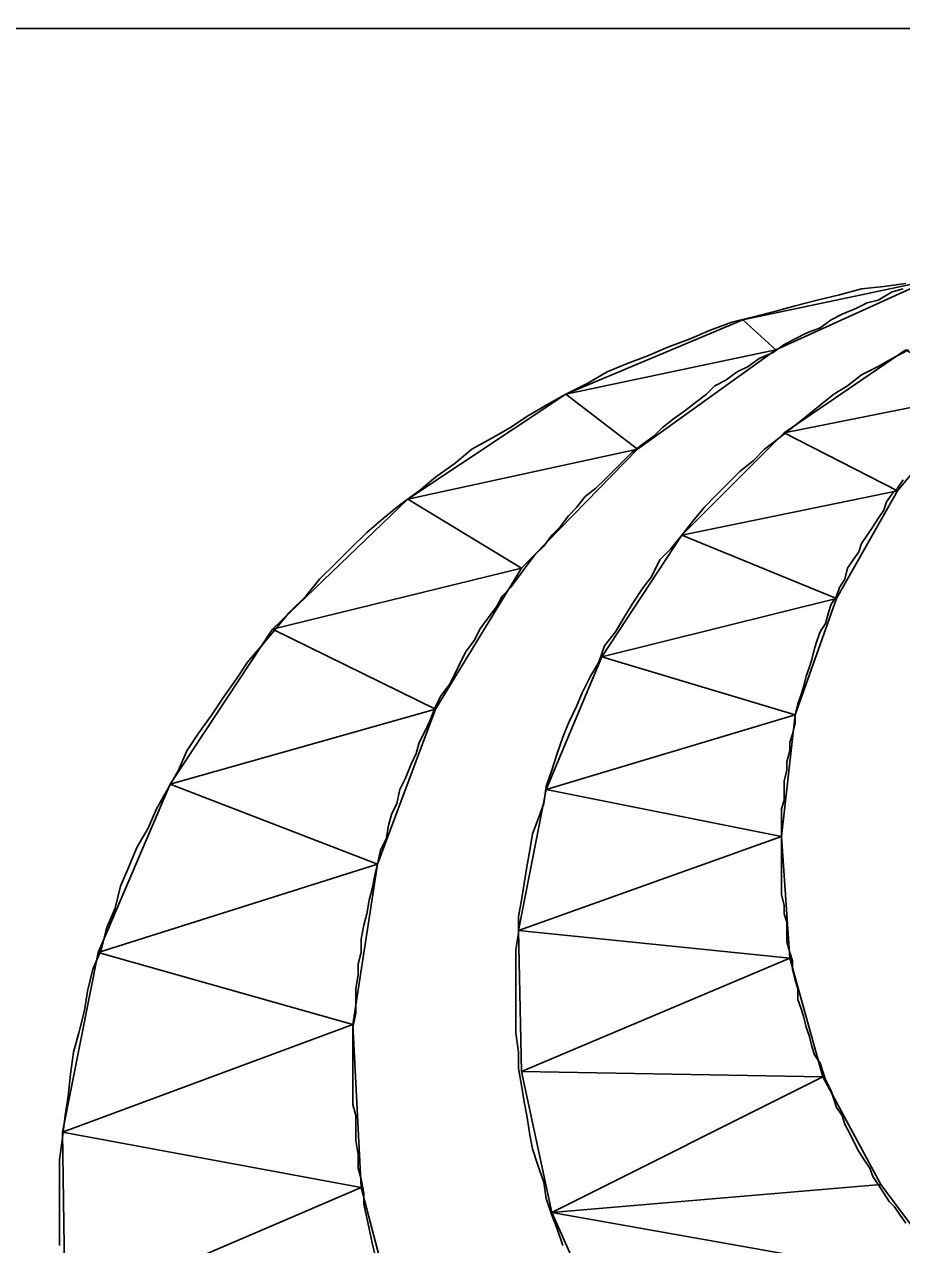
# Model space of a CAD drawing. Extents: x -495905 to -478420, y -1113297 to -1107716.
# Drawn here: x -494432.84 to -494429.694, y -1110240.57 to -1110236.193 of the extents above; entities that cross this region are included whole.
import ezdxf

# ---------------------------------------------------------------- set-up
doc = ezdxf.new("R2010")
doc.units = 0
doc.layers.add('legenda', color=7, linetype='Continuous')

msp = doc.modelspace()

# ---------------------------------------------------------------- linework, layer by layer
at = {"layer": 'legenda'}
msp.add_line((-494545.9519, -1110236.2339), (-494365.8491, -1110236.1933), dxfattribs=at)
for points in [[(-494429.5995, -1110237.1128), (-494430.2635, -1110237.2526), (-494430.1453, -1110237.3606)], [(-494429.5995, -1110237.1128), (-494430.2635, -1110237.2526), (-494430.1453, -1110237.3606)], [(-494430.2635, -1110237.2526), (-494430.8981, -1110237.5198), (-494430.1453, -1110237.3606)], [(-494430.2635, -1110237.2526), (-494430.8981, -1110237.5198), (-494430.1453, -1110237.3606)], [(-494430.1453, -1110237.3606), (-494430.8981, -1110237.5198), (-494430.6409, -1110237.7176)], [(-494430.1453, -1110237.3606), (-494430.8981, -1110237.5198), (-494430.6409, -1110237.7176)], [(-494429.6791, -1110237.3606), (-494430.1147, -1110237.6584), (-494429.4211, -1110237.5198)], [(-494429.6791, -1110237.3606), (-494430.1147, -1110237.6584), (-494429.4211, -1110237.5198)], [(-494430.8981, -1110237.5198), (-494431.4641, -1110237.8962), (-494430.6409, -1110237.7176)], [(-494430.8981, -1110237.5198), (-494431.4641, -1110237.8962), (-494430.6409, -1110237.7176)], [(-494429.4211, -1110237.5198), (-494430.1147, -1110237.6584), (-494429.7087, -1110237.8666)], [(-494429.4211, -1110237.5198), (-494430.1147, -1110237.6584), (-494429.7087, -1110237.8666)], [(-494430.1147, -1110237.6584), (-494430.4819, -1110238.0256), (-494429.7087, -1110237.8666)], [(-494430.1147, -1110237.6584), (-494430.4819, -1110238.0256), (-494429.7087, -1110237.8666)], [(-494430.6409, -1110237.7176), (-494431.4641, -1110237.8962), (-494431.0571, -1110238.144)], [(-494430.6409, -1110237.7176), (-494431.4641, -1110237.8962), (-494431.0571, -1110238.144)], [(-494431.4641, -1110237.8962), (-494431.9497, -1110238.3622), (-494431.0571, -1110238.144)], [(-494431.4641, -1110237.8962), (-494431.9497, -1110238.3622), (-494431.0571, -1110238.144)], [(-494429.7087, -1110237.8666), (-494430.4819, -1110238.0256), (-494429.9269, -1110238.2532)], [(-494429.7087, -1110237.8666), (-494430.4819, -1110238.0256), (-494429.9269, -1110238.2532)], [(-494430.4819, -1110238.0256), (-494430.7695, -1110238.4622), (-494429.9269, -1110238.2532)], [(-494430.4819, -1110238.0256), (-494430.7695, -1110238.4622), (-494429.9269, -1110238.2532)], [(-494431.0571, -1110238.144), (-494431.9497, -1110238.3622), (-494431.3651, -1110238.65)], [(-494431.0571, -1110238.144), (-494431.9497, -1110238.3622), (-494431.3651, -1110238.65)], [(-494429.9269, -1110238.2532), (-494430.7695, -1110238.4622), (-494430.0759, -1110238.6704)], [(-494429.9269, -1110238.2532), (-494430.7695, -1110238.4622), (-494430.0759, -1110238.6704)], [(-494431.9497, -1110238.3622), (-494432.3169, -1110238.9182), (-494431.3651, -1110238.65)], [(-494431.9497, -1110238.3622), (-494432.3169, -1110238.9182), (-494431.3651, -1110238.65)], [(-494430.7695, -1110238.4622), (-494430.9685, -1110238.9376), (-494430.0759, -1110238.6704)], [(-494430.7695, -1110238.4622), (-494430.9685, -1110238.9376), (-494430.0759, -1110238.6704)], [(-494431.3651, -1110238.65), (-494432.3169, -1110238.9182), (-494431.5733, -1110239.2058)], [(-494431.3651, -1110238.65), (-494432.3169, -1110238.9182), (-494431.5733, -1110239.2058)], [(-494430.0759, -1110238.6704), (-494430.9685, -1110238.9376), (-494430.1249, -1110239.1068)], [(-494430.0759, -1110238.6704), (-494430.9685, -1110238.9376), (-494430.1249, -1110239.1068)], [(-494432.3169, -1110238.9182), (-494432.5749, -1110239.523), (-494431.5733, -1110239.2058)], [(-494432.3169, -1110238.9182), (-494432.5749, -1110239.523), (-494431.5733, -1110239.2058)], [(-494430.9685, -1110238.9376), (-494431.0673, -1110239.4434), (-494430.1249, -1110239.1068)], [(-494430.9685, -1110238.9376), (-494431.0673, -1110239.4434), (-494430.1249, -1110239.1068)], [(-494430.1249, -1110239.1068), (-494431.0673, -1110239.4434), (-494430.0953, -1110239.5424)], [(-494430.1249, -1110239.1068), (-494431.0673, -1110239.4434), (-494430.0953, -1110239.5424)], [(-494431.5733, -1110239.2058), (-494432.5749, -1110239.523), (-494431.6621, -1110239.7812)], [(-494431.5733, -1110239.2058), (-494432.5749, -1110239.523), (-494431.6621, -1110239.7812)], [(-494431.0673, -1110239.4434), (-494431.0571, -1110239.9494), (-494430.0953, -1110239.5424)], [(-494431.0673, -1110239.4434), (-494431.0571, -1110239.9494), (-494430.0953, -1110239.5424)], [(-494432.5749, -1110239.523), (-494432.7035, -1110240.1676), (-494431.6621, -1110239.7812)], [(-494432.5749, -1110239.523), (-494432.7035, -1110240.1676), (-494431.6621, -1110239.7812)], [(-494430.0953, -1110239.5424), (-494431.0571, -1110239.9494), (-494429.9759, -1110239.9688)], [(-494430.0953, -1110239.5424), (-494431.0571, -1110239.9494), (-494429.9759, -1110239.9688)], [(-494431.6621, -1110239.7812), (-494432.7035, -1110240.1676), (-494431.6325, -1110240.3656)], [(-494431.6621, -1110239.7812), (-494432.7035, -1110240.1676), (-494431.6325, -1110240.3656)], [(-494431.0571, -1110239.9494), (-494430.9481, -1110240.4554), (-494429.9759, -1110239.9688)], [(-494431.0571, -1110239.9494), (-494430.9481, -1110240.4554), (-494429.9759, -1110239.9688)], [(-494429.9759, -1110239.9688), (-494430.9481, -1110240.4554), (-494429.7679, -1110240.3554)], [(-494429.9759, -1110239.9688), (-494430.9481, -1110240.4554), (-494429.7679, -1110240.3554)], [(-494432.7035, -1110240.1676), (-494432.6933, -1110240.8216), (-494431.6325, -1110240.3656)], [(-494432.7035, -1110240.1676), (-494432.6933, -1110240.8216), (-494431.6325, -1110240.3656)], [(-494429.7679, -1110240.3554), (-494430.9481, -1110240.4554), (-494429.5007, -1110240.7124)], [(-494429.7679, -1110240.3554), (-494430.9481, -1110240.4554), (-494429.5007, -1110240.7124)], [(-494431.6325, -1110240.3656), (-494432.6933, -1110240.8216), (-494431.4835, -1110240.9306)], [(-494431.6325, -1110240.3656), (-494432.6933, -1110240.8216), (-494431.4835, -1110240.9306)], [(-494430.9481, -1110240.4554), (-494430.7399, -1110240.9214), (-494429.5007, -1110240.7124)], [(-494430.9481, -1110240.4554), (-494430.7399, -1110240.9214), (-494429.5007, -1110240.7124)]]:
    msp.add_lwpolyline(points, close=True, dxfattribs=at)
for points in [[(-494429.6791, -1110237.123), (-494429.7577, -1110237.1332), (-494429.8373, -1110237.1424), (-494429.9167, -1110237.1628), (-494429.9963, -1110237.1822), (-494430.0759, -1110237.2026), (-494430.1453, -1110237.222), (-494430.2249, -1110237.2424), (-494430.3033, -1110237.2616), (-494430.3829, -1110237.2912), (-494430.4523, -1110237.3218), (-494430.5319, -1110237.3514), (-494430.6013, -1110237.381), (-494430.6807, -1110237.4106), (-494430.7501, -1110237.4402), (-494430.8195, -1110237.48), (-494430.8981, -1110237.5198), (-494430.9685, -1110237.5596), (-494431.0377, -1110237.5994), (-494431.0969, -1110237.6392), (-494431.1663, -1110237.6788), (-494431.2357, -1110237.7176), (-494431.2949, -1110237.7676), (-494431.3651, -1110237.8176), (-494431.4243, -1110237.8666), (-494431.4937, -1110237.9166), (-494431.5529, -1110237.9656), (-494431.6121, -1110238.0154), (-494431.6721, -1110238.0746), (-494431.7221, -1110238.1246), (-494431.7813, -1110238.1838), (-494431.8303, -1110238.244), (-494431.8905, -1110238.3032), (-494431.9395, -1110238.3622), (-494431.9895, -1110238.4224), (-494432.0393, -1110238.4816), (-494432.0791, -1110238.5408), (-494432.1281, -1110238.6102), (-494432.1679, -1110238.6704), (-494432.2179, -1110238.7396), (-494432.2567, -1110238.7988), (-494432.2873, -1110238.8682), (-494432.3261, -1110238.9376), (-494432.3657, -1110239.007), (-494432.3965, -1110239.0762), (-494432.4361, -1110239.1456), (-494432.4657, -1110239.215), (-494432.4953, -1110239.2844), (-494432.5147, -1110239.364), (-494432.5443, -1110239.4332), (-494432.5647, -1110239.5128), (-494432.5943, -1110239.5822), (-494432.6137, -1110239.6618), (-494432.6239, -1110239.7312), (-494432.6443, -1110239.8106), (-494432.6637, -1110239.88), (-494432.6739, -1110239.9596), (-494432.6831, -1110240.0382), (-494432.6933, -1110240.1076), (-494432.7035, -1110240.187), (-494432.7137, -1110240.2666), (-494432.7137, -1110240.3462), (-494432.7137, -1110240.4156), (-494432.7137, -1110240.494), (-494432.7137, -1110240.5736)], [(-494429.6791, -1110237.123), (-494429.7577, -1110237.1332), (-494429.8373, -1110237.1424), (-494429.9167, -1110237.1628), (-494429.9963, -1110237.1822), (-494430.0759, -1110237.2026), (-494430.1453, -1110237.222), (-494430.2249, -1110237.2424), (-494430.3033, -1110237.2616), (-494430.3829, -1110237.2912), (-494430.4523, -1110237.3218), (-494430.5319, -1110237.3514), (-494430.6013, -1110237.381), (-494430.6807, -1110237.4106), (-494430.7501, -1110237.4402), (-494430.8195, -1110237.48), (-494430.8981, -1110237.5198), (-494430.9685, -1110237.5596), (-494431.0377, -1110237.5994), (-494431.0969, -1110237.6392), (-494431.1663, -1110237.6788), (-494431.2357, -1110237.7176), (-494431.2949, -1110237.7676), (-494431.3651, -1110237.8176), (-494431.4243, -1110237.8666), (-494431.4937, -1110237.9166), (-494431.5529, -1110237.9656), (-494431.6121, -1110238.0154), (-494431.6721, -1110238.0746), (-494431.7221, -1110238.1246), (-494431.7813, -1110238.1838), (-494431.8303, -1110238.244), (-494431.8905, -1110238.3032), (-494431.9395, -1110238.3622), (-494431.9895, -1110238.4224), (-494432.0393, -1110238.4816), (-494432.0791, -1110238.5408), (-494432.1281, -1110238.6102), (-494432.1679, -1110238.6704), (-494432.2179, -1110238.7396), (-494432.2567, -1110238.7988), (-494432.2873, -1110238.8682), (-494432.3261, -1110238.9376), (-494432.3657, -1110239.007), (-494432.3965, -1110239.0762), (-494432.4361, -1110239.1456), (-494432.4657, -1110239.215), (-494432.4953, -1110239.2844), (-494432.5147, -1110239.364), (-494432.5443, -1110239.4332), (-494432.5647, -1110239.5128), (-494432.5943, -1110239.5822), (-494432.6137, -1110239.6618), (-494432.6239, -1110239.7312), (-494432.6443, -1110239.8106), (-494432.6637, -1110239.88), (-494432.6739, -1110239.9596), (-494432.6831, -1110240.0382), (-494432.6933, -1110240.1076), (-494432.7035, -1110240.187), (-494432.7137, -1110240.2666), (-494432.7137, -1110240.3462), (-494432.7137, -1110240.4156), (-494432.7137, -1110240.494), (-494432.7137, -1110240.5736)], [(-494429.6883, -1110237.1424), (-494429.7281, -1110237.1526), (-494429.7781, -1110237.1822), (-494429.8179, -1110237.1924), (-494429.8577, -1110237.2128), (-494429.9065, -1110237.2322), (-494429.9463, -1110237.2526), (-494429.9861, -1110237.282), (-494430.0361, -1110237.3014), (-494430.0759, -1110237.3218), (-494430.1147, -1110237.3412), (-494430.1545, -1110237.3708), (-494430.2045, -1110237.3912), (-494430.2441, -1110237.4208), (-494430.2839, -1110237.4402), (-494430.3237, -1110237.4698), (-494430.3635, -1110237.4902), (-494430.3931, -1110237.5198), (-494430.4329, -1110237.5494), (-494430.4717, -1110237.579), (-494430.5115, -1110237.6084), (-494430.5513, -1110237.6392), (-494430.5809, -1110237.6686), (-494430.6205, -1110237.6982), (-494430.6603, -1110237.7278), (-494430.6899, -1110237.7574), (-494430.7205, -1110237.787), (-494430.7593, -1110237.8268), (-494430.7899, -1110237.8564), (-494430.8287, -1110237.887), (-494430.8593, -1110237.9258), (-494430.8889, -1110237.9564), (-494430.9185, -1110237.996), (-494430.9481, -1110238.0256), (-494430.9775, -1110238.0654), (-494431.0081, -1110238.095), (-494431.0377, -1110238.1348), (-494431.0673, -1110238.1746), (-494431.0969, -1110238.2134), (-494431.1265, -1110238.244), (-494431.1469, -1110238.2828), (-494431.1765, -1110238.3224), (-494431.2061, -1110238.3622), (-494431.2255, -1110238.402), (-494431.2551, -1110238.4418), (-494431.2755, -1110238.4816), (-494431.2949, -1110238.5214), (-494431.3153, -1110238.5612), (-494431.3447, -1110238.601), (-494431.3651, -1110238.6398), (-494431.3845, -1110238.6896), (-494431.4039, -1110238.7294), (-494431.4243, -1110238.7692), (-494431.4345, -1110238.809), (-494431.4539, -1110238.8488), (-494431.4733, -1110238.8978), (-494431.4937, -1110238.9376), (-494431.5039, -1110238.9876), (-494431.5233, -1110239.0274), (-494431.5335, -1110239.0672), (-494431.5427, -1110239.116), (-494431.5631, -1110239.1558), (-494431.5733, -1110239.2058), (-494431.5825, -1110239.2456), (-494431.5927, -1110239.2946), (-494431.6029, -1110239.3344), (-494431.6121, -1110239.3844), (-494431.6223, -1110239.424), (-494431.6325, -1110239.473), (-494431.6325, -1110239.523), (-494431.6427, -1110239.5628), (-494431.6427, -1110239.6026), (-494431.6517, -1110239.6516), (-494431.6517, -1110239.7016), (-494431.6517, -1110239.7414), (-494431.6621, -1110239.7902), (-494431.6621, -1110239.8402), (-494431.6621, -1110239.88), (-494431.6621, -1110239.929), (-494431.6621, -1110239.9688), (-494431.6621, -1110240.0188), (-494431.6621, -1110240.0678), (-494431.6517, -1110240.1076), (-494431.6517, -1110240.1574), (-494431.6517, -1110240.1972), (-494431.6427, -1110240.2472), (-494431.6427, -1110240.2962), (-494431.6325, -1110240.336), (-494431.6223, -1110240.386), (-494431.6223, -1110240.4248), (-494431.6121, -1110240.4748), (-494431.6029, -1110240.5144), (-494431.5927, -1110240.5644), (-494431.5825, -1110240.6042)], [(-494429.6883, -1110237.1424), (-494429.7281, -1110237.1526), (-494429.7781, -1110237.1822), (-494429.8179, -1110237.1924), (-494429.8577, -1110237.2128), (-494429.9065, -1110237.2322), (-494429.9463, -1110237.2526), (-494429.9861, -1110237.282), (-494430.0361, -1110237.3014), (-494430.0759, -1110237.3218), (-494430.1147, -1110237.3412), (-494430.1545, -1110237.3708), (-494430.2045, -1110237.3912), (-494430.2441, -1110237.4208), (-494430.2839, -1110237.4402), (-494430.3237, -1110237.4698), (-494430.3635, -1110237.4902), (-494430.3931, -1110237.5198), (-494430.4329, -1110237.5494), (-494430.4717, -1110237.579), (-494430.5115, -1110237.6084), (-494430.5513, -1110237.6392), (-494430.5809, -1110237.6686), (-494430.6205, -1110237.6982), (-494430.6603, -1110237.7278), (-494430.6899, -1110237.7574), (-494430.7205, -1110237.787), (-494430.7593, -1110237.8268), (-494430.7899, -1110237.8564), (-494430.8287, -1110237.887), (-494430.8593, -1110237.9258), (-494430.8889, -1110237.9564), (-494430.9185, -1110237.996), (-494430.9481, -1110238.0256), (-494430.9775, -1110238.0654), (-494431.0081, -1110238.095), (-494431.0377, -1110238.1348), (-494431.0673, -1110238.1746), (-494431.0969, -1110238.2134), (-494431.1265, -1110238.244), (-494431.1469, -1110238.2828), (-494431.1765, -1110238.3224), (-494431.2061, -1110238.3622), (-494431.2255, -1110238.402), (-494431.2551, -1110238.4418), (-494431.2755, -1110238.4816), (-494431.2949, -1110238.5214), (-494431.3153, -1110238.5612), (-494431.3447, -1110238.601), (-494431.3651, -1110238.6398), (-494431.3845, -1110238.6896), (-494431.4039, -1110238.7294), (-494431.4243, -1110238.7692), (-494431.4345, -1110238.809), (-494431.4539, -1110238.8488), (-494431.4733, -1110238.8978), (-494431.4937, -1110238.9376), (-494431.5039, -1110238.9876), (-494431.5233, -1110239.0274), (-494431.5335, -1110239.0672), (-494431.5427, -1110239.116), (-494431.5631, -1110239.1558), (-494431.5733, -1110239.2058), (-494431.5825, -1110239.2456), (-494431.5927, -1110239.2946), (-494431.6029, -1110239.3344), (-494431.6121, -1110239.3844), (-494431.6223, -1110239.424), (-494431.6325, -1110239.473), (-494431.6325, -1110239.523), (-494431.6427, -1110239.5628), (-494431.6427, -1110239.6026), (-494431.6517, -1110239.6516), (-494431.6517, -1110239.7016), (-494431.6517, -1110239.7414), (-494431.6621, -1110239.7902), (-494431.6621, -1110239.8402), (-494431.6621, -1110239.88), (-494431.6621, -1110239.929), (-494431.6621, -1110239.9688), (-494431.6621, -1110240.0188), (-494431.6621, -1110240.0678), (-494431.6517, -1110240.1076), (-494431.6517, -1110240.1574), (-494431.6517, -1110240.1972), (-494431.6427, -1110240.2472), (-494431.6427, -1110240.2962), (-494431.6325, -1110240.336), (-494431.6223, -1110240.386), (-494431.6223, -1110240.4248), (-494431.6121, -1110240.4748), (-494431.6029, -1110240.5144), (-494431.5927, -1110240.5644), (-494431.5825, -1110240.6042)], [(-494429.6689, -1110237.3606), (-494429.7281, -1110237.3912), (-494429.7781, -1110237.4208), (-494429.8373, -1110237.4504), (-494429.8873, -1110237.4902), (-494429.9371, -1110237.5198), (-494429.9861, -1110237.5596), (-494430.0361, -1110237.5994), (-494430.0851, -1110237.6392), (-494430.1351, -1110237.6788), (-494430.1851, -1110237.7176), (-494430.2249, -1110237.7574), (-494430.2737, -1110237.7972), (-494430.3135, -1110237.837), (-494430.3635, -1110237.887), (-494430.4023, -1110237.9258), (-494430.4421, -1110237.9756), (-494430.4819, -1110238.0256), (-494430.5217, -1110238.0746), (-494430.5615, -1110238.1144), (-494430.5909, -1110238.1746), (-494430.6205, -1110238.2134), (-494430.6603, -1110238.2736), (-494430.6899, -1110238.3224), (-494430.7205, -1110238.3724), (-494430.7593, -1110238.4224), (-494430.7797, -1110238.4816), (-494430.8093, -1110238.5316), (-494430.8389, -1110238.5908), (-494430.8593, -1110238.6398), (-494430.8889, -1110238.7), (-494430.9083, -1110238.7498), (-494430.9287, -1110238.809), (-494430.9481, -1110238.8682), (-494430.9685, -1110238.9274), (-494430.9775, -1110238.9876), (-494430.9979, -1110239.0468), (-494431.0173, -1110239.0966), (-494431.0275, -1110239.1558), (-494431.0377, -1110239.215), (-494431.0469, -1110239.2752), (-494431.0571, -1110239.3344), (-494431.0673, -1110239.3936), (-494431.0673, -1110239.4536), (-494431.0775, -1110239.5128), (-494431.0775, -1110239.572), (-494431.0775, -1110239.6322), (-494431.0775, -1110239.6914), (-494431.0775, -1110239.7504), (-494431.0775, -1110239.8106), (-494431.0673, -1110239.88), (-494431.0673, -1110239.9392), (-494431.0571, -1110239.9984), (-494431.0469, -1110240.0586), (-494431.0377, -1110240.1076), (-494431.0275, -1110240.1768), (-494431.0173, -1110240.2268), (-494430.9979, -1110240.286), (-494430.9775, -1110240.3462), (-494430.9685, -1110240.4054), (-494430.9481, -1110240.4644), (-494430.9287, -1110240.5144), (-494430.9083, -1110240.5736)], [(-494429.6689, -1110237.3606), (-494429.7281, -1110237.3912), (-494429.7781, -1110237.4208), (-494429.8373, -1110237.4504), (-494429.8873, -1110237.4902), (-494429.9371, -1110237.5198), (-494429.9861, -1110237.5596), (-494430.0361, -1110237.5994), (-494430.0851, -1110237.6392), (-494430.1351, -1110237.6788), (-494430.1851, -1110237.7176), (-494430.2249, -1110237.7574), (-494430.2737, -1110237.7972), (-494430.3135, -1110237.837), (-494430.3635, -1110237.887), (-494430.4023, -1110237.9258), (-494430.4421, -1110237.9756), (-494430.4819, -1110238.0256), (-494430.5217, -1110238.0746), (-494430.5615, -1110238.1144), (-494430.5909, -1110238.1746), (-494430.6205, -1110238.2134), (-494430.6603, -1110238.2736), (-494430.6899, -1110238.3224), (-494430.7205, -1110238.3724), (-494430.7593, -1110238.4224), (-494430.7797, -1110238.4816), (-494430.8093, -1110238.5316), (-494430.8389, -1110238.5908), (-494430.8593, -1110238.6398), (-494430.8889, -1110238.7), (-494430.9083, -1110238.7498), (-494430.9287, -1110238.809), (-494430.9481, -1110238.8682), (-494430.9685, -1110238.9274), (-494430.9775, -1110238.9876), (-494430.9979, -1110239.0468), (-494431.0173, -1110239.0966), (-494431.0275, -1110239.1558), (-494431.0377, -1110239.215), (-494431.0469, -1110239.2752), (-494431.0571, -1110239.3344), (-494431.0673, -1110239.3936), (-494431.0673, -1110239.4536), (-494431.0775, -1110239.5128), (-494431.0775, -1110239.572), (-494431.0775, -1110239.6322), (-494431.0775, -1110239.6914), (-494431.0775, -1110239.7504), (-494431.0775, -1110239.8106), (-494431.0673, -1110239.88), (-494431.0673, -1110239.9392), (-494431.0571, -1110239.9984), (-494431.0469, -1110240.0586), (-494431.0377, -1110240.1076), (-494431.0275, -1110240.1768), (-494431.0173, -1110240.2268), (-494430.9979, -1110240.286), (-494430.9775, -1110240.3462), (-494430.9685, -1110240.4054), (-494430.9481, -1110240.4644), (-494430.9287, -1110240.5144), (-494430.9083, -1110240.5736)], [(-494429.6883, -1110237.8268), (-494429.7087, -1110237.8564), (-494429.7281, -1110237.8768), (-494429.7485, -1110237.9064), (-494429.7577, -1110237.936), (-494429.7781, -1110237.9656), (-494429.7975, -1110237.996), (-494429.8179, -1110238.0256), (-494429.8373, -1110238.0552), (-494429.8475, -1110238.0848), (-494429.8679, -1110238.1144), (-494429.8873, -1110238.144), (-494429.8973, -1110238.1838), (-494429.9167, -1110238.2134), (-494429.9269, -1110238.244), (-494429.9463, -1110238.2736), (-494429.9565, -1110238.3032), (-494429.9667, -1110238.3428), (-494429.9861, -1110238.3724), (-494429.9963, -1110238.402), (-494430.0065, -1110238.4316), (-494430.0157, -1110238.4714), (-494430.0259, -1110238.501), (-494430.0361, -1110238.5316), (-494430.0453, -1110238.5704), (-494430.0555, -1110238.601), (-494430.0657, -1110238.6306), (-494430.0759, -1110238.6704), (-494430.0759, -1110238.7), (-494430.0851, -1110238.7396), (-494430.0953, -1110238.7692), (-494430.0953, -1110238.7988), (-494430.1055, -1110238.8386), (-494430.1055, -1110238.8682), (-494430.1147, -1110238.908), (-494430.1147, -1110238.9376), (-494430.1147, -1110238.9774), (-494430.1249, -1110239.007), (-494430.1249, -1110239.0468), (-494430.1249, -1110239.0762), (-494430.1249, -1110239.1068), (-494430.1249, -1110239.1456), (-494430.1249, -1110239.1762), (-494430.1249, -1110239.215), (-494430.1249, -1110239.2456), (-494430.1249, -1110239.2844), (-494430.1249, -1110239.315), (-494430.1147, -1110239.3538), (-494430.1147, -1110239.3844), (-494430.1055, -1110239.414), (-494430.1055, -1110239.4536), (-494430.1055, -1110239.4832), (-494430.0953, -1110239.523), (-494430.0851, -1110239.5526), (-494430.0851, -1110239.5822), (-494430.0759, -1110239.622), (-494430.0657, -1110239.6516), (-494430.0657, -1110239.6914), (-494430.0555, -1110239.721), (-494430.0453, -1110239.7504), (-494430.0361, -1110239.7902), (-494430.0259, -1110239.8208), (-494430.0157, -1110239.8596), (-494430.0065, -1110239.8902)], [(-494429.6883, -1110237.8268), (-494429.7087, -1110237.8564), (-494429.7281, -1110237.8768), (-494429.7485, -1110237.9064), (-494429.7577, -1110237.936), (-494429.7781, -1110237.9656), (-494429.7975, -1110237.996), (-494429.8179, -1110238.0256), (-494429.8373, -1110238.0552), (-494429.8475, -1110238.0848), (-494429.8679, -1110238.1144), (-494429.8873, -1110238.144), (-494429.8973, -1110238.1838), (-494429.9167, -1110238.2134), (-494429.9269, -1110238.244), (-494429.9463, -1110238.2736), (-494429.9565, -1110238.3032), (-494429.9667, -1110238.3428), (-494429.9861, -1110238.3724), (-494429.9963, -1110238.402), (-494430.0065, -1110238.4316), (-494430.0157, -1110238.4714), (-494430.0259, -1110238.501), (-494430.0361, -1110238.5316), (-494430.0453, -1110238.5704), (-494430.0555, -1110238.601), (-494430.0657, -1110238.6306), (-494430.0759, -1110238.6704), (-494430.0759, -1110238.7), (-494430.0851, -1110238.7396), (-494430.0953, -1110238.7692), (-494430.0953, -1110238.7988), (-494430.1055, -1110238.8386), (-494430.1055, -1110238.8682), (-494430.1147, -1110238.908), (-494430.1147, -1110238.9376), (-494430.1147, -1110238.9774), (-494430.1249, -1110239.007), (-494430.1249, -1110239.0468), (-494430.1249, -1110239.0762), (-494430.1249, -1110239.1068), (-494430.1249, -1110239.1456), (-494430.1249, -1110239.1762), (-494430.1249, -1110239.215), (-494430.1249, -1110239.2456), (-494430.1249, -1110239.2844), (-494430.1249, -1110239.315), (-494430.1147, -1110239.3538), (-494430.1147, -1110239.3844), (-494430.1055, -1110239.414), (-494430.1055, -1110239.4536), (-494430.1055, -1110239.4832), (-494430.0953, -1110239.523), (-494430.0851, -1110239.5526), (-494430.0851, -1110239.5822), (-494430.0759, -1110239.622), (-494430.0657, -1110239.6516), (-494430.0657, -1110239.6914), (-494430.0555, -1110239.721), (-494430.0453, -1110239.7504), (-494430.0361, -1110239.7902), (-494430.0259, -1110239.8208), (-494430.0157, -1110239.8596), (-494430.0065, -1110239.8902)], [(-494430.0065, -1110239.8902), (-494429.9861, -1110239.9198), (-494429.9759, -1110239.9494), (-494429.9667, -1110239.979), (-494429.9463, -1110240.0188), (-494429.9371, -1110240.0484), (-494429.9269, -1110240.078), (-494429.9065, -1110240.1076), (-494429.8973, -1110240.138), (-494429.8769, -1110240.1768), (-494429.8679, -1110240.1972), (-494429.8475, -1110240.237), (-494429.8281, -1110240.2666), (-494429.8077, -1110240.2962), (-494429.7975, -1110240.3258), (-494429.7781, -1110240.3554), (-494429.7577, -1110240.386), (-494429.7383, -1110240.4156), (-494429.7189, -1110240.435), (-494429.6985, -1110240.4644), (-494429.6791, -1110240.494)], [(-494430.0065, -1110239.8902), (-494429.9861, -1110239.9198), (-494429.9759, -1110239.9494), (-494429.9667, -1110239.979), (-494429.9463, -1110240.0188), (-494429.9371, -1110240.0484), (-494429.9269, -1110240.078), (-494429.9065, -1110240.1076), (-494429.8973, -1110240.138), (-494429.8769, -1110240.1768), (-494429.8679, -1110240.1972), (-494429.8475, -1110240.237), (-494429.8281, -1110240.2666), (-494429.8077, -1110240.2962), (-494429.7975, -1110240.3258), (-494429.7781, -1110240.3554), (-494429.7577, -1110240.386), (-494429.7383, -1110240.4156), (-494429.7189, -1110240.435), (-494429.6985, -1110240.4644), (-494429.6791, -1110240.494)]]:
    msp.add_lwpolyline(points, dxfattribs=at)

doc.saveas('drawing.dxf')
